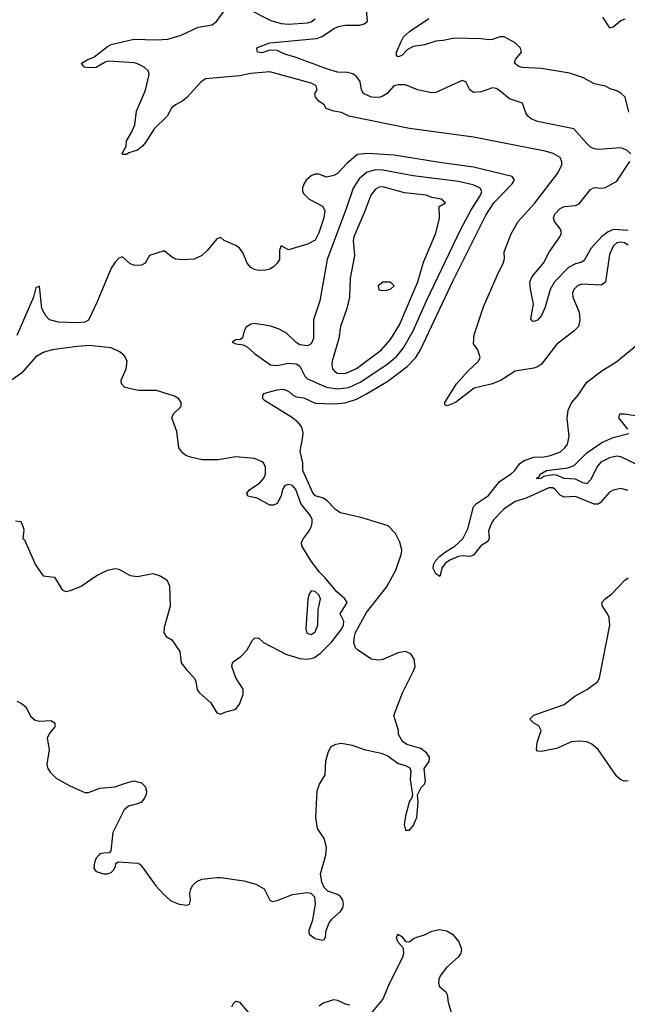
# Model space of a CAD drawing. Header units: inches. Extents: x 2001573 to 2220545, y 644482 to 846830.
# Tile 511 of 656: x 2123065 to 2126285, y 781598 to 786821. Entities that reach past the tile are written whole.
import ezdxf

# ---------------------------------------------------------------- set-up
doc = ezdxf.new("R2010")
doc.units = ezdxf.units.IN
doc.header["$MEASUREMENT"] = 0
doc.layers.add('C1728', color=7, linetype='Continuous')

msp = doc.modelspace()

# ---------------------------------------------------------------- linework, layer by layer
at = {"layer": 'C1728', "color": 5}
for points, elevation in [([(2126290, 785625.6), (2126270, 785637.3), (2126250, 785642), (2126230, 785637), (2126210, 785619.3), (2126190, 785576.2), (2126170, 785429.7), (2126147.2, 785412.8), (2126042.3, 785417.7), (2126020.4, 785410), (2126002.3, 785390), (2125994.9, 785370), (2125996.9, 785350), (2126029.2, 785270), (2126033.4, 785226.6), (2126026.2, 785193.8), (2126004.4, 785170), (2125910, 785099.1), (2125830, 784994.8), (2125810, 784980.2), (2125790, 784972.7), (2125690, 784957), (2125615.9, 784910), (2125571.1, 784890), (2125474, 784866), (2125373.8, 784790), (2125330, 784772.3), (2125318, 784778), (2125317.6, 784790), (2125380.3, 784890), (2125441.4, 784958.6), (2125497, 785010), (2125504.5, 785030), (2125492.3, 785070), (2125470, 785102), (2125473.3, 785150), (2125522.6, 785297.4), (2125594.8, 785465.2), (2125627.3, 785530), (2125633.6, 785553.6), (2125632.3, 785590), (2125670, 785686), (2125707.4, 785750), (2125793, 785847), (2125915.1, 786004.9), (2125937.8, 786050), (2125938.7, 786070), (2125929.1, 786090), (2125892.1, 786112.1), (2125850, 786124.3), (2125470, 786198.9), (2125130, 786244.3), (2124810, 786309.2), (2124770, 786329.8), (2124730, 786335.6), (2124689.2, 786350), (2124679, 786370), (2124649.5, 786389.5), (2124633.2, 786410), (2124629.2, 786430), (2124641.2, 786450), (2124636, 786470), (2124610, 786485.1), (2124390, 786545.4), (2124290, 786535.6), (2124230, 786522.8), (2124050, 786508.1), (2124024.1, 786490), (2123950, 786407.8), (2123930, 786391.2), (2123889.7, 786370.3), (2123870, 786351.7), (2123847.1, 786310), (2123777.2, 786242.8), (2123732.2, 786170), (2123715.1, 786150), (2123688.5, 786130), (2123644, 786116), (2123630, 786105.6), (2123610, 786106), (2123607.8, 786112.2), (2123629.4, 786150), (2123630, 786178), (2123657.8, 786222.2), (2123675.8, 786264.2), (2123684.3, 786335.7), (2123731.8, 786448.2), (2123751.1, 786530), (2123747.8, 786547.8), (2123725.2, 786570), (2123690, 786587.8), (2123671.9, 786591.9), (2123537.8, 786602.2), (2123521.9, 786598.1), (2123470, 786567.2), (2123430, 786565.3), (2123407.3, 786570), (2123393.2, 786590), (2123425.2, 786610), (2123457.3, 786622.7), (2123530, 786679.6), (2123550, 786690.2), (2123670, 786718.3), (2123790, 786715.1), (2123850, 786718.7), (2123921.2, 786738.8), (2124010, 786782.2), (2124085, 786795), (2124107.7, 786812.3), (2124150, 786870.3)], 280), ([(2124270, 786880.7), (2124396.5, 786816.5), (2124450, 786800.7), (2124490, 786797.9), (2124590, 786805), (2124609.9, 786810.1), (2124630, 786825.8)], 280), ([(2126304, 786110), (2126282.7, 786130), (2126250, 786142), (2126130, 786133.3), (2126110, 786135.5), (2126090, 786144.5), (2126070, 786163.8), (2126002.5, 786242.5), (2125810, 786281.6), (2125775, 786295), (2125758.4, 786310), (2125747.7, 786327.7), (2125730, 786378.9), (2125660.8, 786400.8), (2125610, 786444.6), (2125590, 786456.5), (2125570, 786459.2), (2125510, 786439.6), (2125470, 786435.3), (2125449.7, 786450), (2125430, 786492.3), (2125410, 786499.7), (2125270, 786434.6), (2125250, 786433.5), (2125172.7, 786450), (2125110, 786475.5), (2125070, 786476.5), (2125047, 786470), (2125011.6, 786430), (2124985.8, 786414.2), (2124970, 786409.1), (2124930, 786411.2), (2124886.8, 786430), (2124876.3, 786450), (2124870, 786494), (2124850, 786520.3), (2124830, 786533.7), (2124802, 786542), (2124750, 786543.9), (2124690, 786561), (2124530, 786621), (2124470, 786638.2), (2124430, 786658.4), (2124390, 786660.3), (2124350, 786645.6), (2124326, 786650), (2124322, 786670), (2124325.6, 786674.4), (2124390, 786698.4), (2124638.3, 786721.7), (2124668, 786732), (2124727.9, 786772.1), (2124755.3, 786784.7), (2124790, 786792.5), (2124867.3, 786792.7), (2124890, 786798.8), (2124907.7, 786812.3), (2124902.4, 786877.6)], 260), ([(2126293.6, 786330), (2126273.3, 786410), (2126250, 786432.3), (2126230, 786443.5), (2126194.2, 786454.2), (2126170, 786469.6), (2126110, 786481.6), (2126052.7, 786512.7), (2125978.2, 786538.2), (2125830, 786562.4), (2125728.1, 786568.1), (2125710, 786573.3), (2125687.3, 786590), (2125691.8, 786610), (2125725.1, 786650), (2125719.6, 786670), (2125690, 786698.3), (2125632.3, 786730), (2125610, 786730.8), (2125570, 786716.4), (2125550, 786714), (2125510, 786719.7), (2125370, 786724.2), (2125310, 786710.8), (2125270, 786707.6), (2125210, 786688.6), (2125150, 786679.8), (2125118.5, 786661.5), (2125090, 786632), (2125070, 786624.5), (2125062.7, 786630), (2125062.4, 786650), (2125087.9, 786710), (2125099.8, 786730), (2125130, 786759.4), (2125232.7, 786827.3)], 240), ([(2126154.3, 786834.3), (2126190, 786778.4), (2126210, 786784.2), (2126250, 786816.5), (2126273.2, 786826.8)], 240), ([(2123050, 783206), (2123074.2, 783194.2), (2123097, 783177), (2123124.2, 783124.2), (2123146, 783106), (2123170, 783099.5), (2123230, 783103), (2123251.8, 783091.8), (2123250.4, 783070), (2123223, 783037), (2123210.3, 783010), (2123220.7, 782950), (2123209.2, 782870), (2123213.4, 782850), (2123225.5, 782830), (2123257.5, 782797.5), (2123330, 782757.6), (2123410, 782722.3), (2123430, 782722.7), (2123490, 782745.2), (2123568.6, 782751.4), (2123630, 782774), (2123670, 782783.1), (2123710, 782774), (2123730, 782753.7), (2123737.5, 782730), (2123734.7, 782710), (2123725.3, 782690), (2123710, 782671.2), (2123690, 782661.1), (2123641, 782650), (2123619.1, 782630), (2123558, 782510), (2123548, 782412), (2123538.5, 782401.5), (2123510, 782400.9), (2123490, 782396), (2123484, 782390), (2123470, 782373.2), (2123460.5, 782350), (2123458, 782318), (2123470, 782302.8), (2123510, 782291), (2123530, 782291), (2123550, 782298), (2123562, 782310), (2123573.2, 782330), (2123574.6, 782345.4), (2123586, 782354), (2123690, 782347.3), (2123701.4, 782341.4), (2123719.9, 782319.9), (2123786.8, 782226.8), (2123824.4, 782184.4), (2123866.6, 782146.6), (2123910, 782129.2), (2123950, 782124.9), (2123964, 782130), (2123969.3, 782150), (2123966, 782186), (2123971.1, 782210), (2123982.6, 782230), (2124003, 782250), (2124030, 782261.3), (2124110, 782270.7), (2124130, 782271.4), (2124252.4, 782252.4), (2124316.2, 782236.2), (2124360.3, 782210), (2124390, 782150.5), (2124404.5, 782144.5), (2124430, 782149.2), (2124510, 782180.7), (2124590, 782190.7), (2124607.1, 782187.1), (2124627.5, 782167.5), (2124630.4, 782130.4), (2124616.2, 782043.8), (2124597.4, 781990), (2124598.4, 781970), (2124630, 781947.4), (2124670, 781938), (2124677.7, 781942.3), (2124685.4, 781954.6), (2124689.6, 781990), (2124705.1, 782030), (2124719.7, 782050), (2124764.7, 782090), (2124777.2, 782110), (2124781, 782130), (2124777.7, 782150), (2124765.1, 782170), (2124750, 782180.5), (2124698, 782198), (2124678, 782218), (2124665.4, 782245.4), (2124658.7, 782290), (2124687.7, 782390), (2124690.8, 782430), (2124677.7, 782477.7), (2124643.5, 782530), (2124634, 782590), (2124641, 782730), (2124654.1, 782765.9), (2124683.9, 782816.1), (2124687, 782890), (2124701.3, 782938.7), (2124714.8, 782965.2), (2124741.2, 782978.8), (2124770, 782983), (2124827.5, 782972.5), (2124890, 782950.4), (2124981, 782930), (2125016.1, 782916.1), (2125070, 782876.3), (2125110, 782864.9), (2125132.5, 782852.5), (2125137.5, 782837.5), (2125134.9, 782790), (2125146, 782710), (2125141, 782690), (2125130, 782675.3), (2125110, 782598), (2125103.1, 782550), (2125110, 782522.8), (2125130, 782521.6), (2125137.6, 782530), (2125150, 782545.5), (2125169.6, 782590), (2125176.9, 782670), (2125174, 782710), (2125192, 782748), (2125210, 782766.8), (2125216.3, 782783.7), (2125209.3, 782850), (2125234.2, 782885.8), (2125236, 782910), (2125222.7, 782930), (2125190, 782954.5), (2125116.4, 782976.4), (2125092.8, 782992.8), (2125072.3, 783030), (2125071.8, 783050), (2125047.8, 783130), (2125093.8, 783250), (2125154.5, 783370), (2125160.7, 783390), (2125155.1, 783430), (2125138, 783458), (2125109.8, 783469.8), (2125070, 783462.6), (2124990, 783427.2), (2124970, 783423.3), (2124930.1, 783429.9), (2124857.6, 783477.6), (2124844.7, 783490), (2124835.6, 783515.6), (2124838.5, 783550), (2124845.3, 783570), (2124903.1, 783676.9), (2125008.8, 783811.2), (2125058.2, 783901.8), (2125088.9, 783990), (2125089.3, 784010), (2125080.1, 784050), (2125056.6, 784096.6), (2125017.1, 784137.1), (2124879.7, 784179.7), (2124765.6, 784205.6), (2124740.5, 784220.5), (2124690, 784272.5), (2124670, 784285.2), (2124630, 784295.3), (2124615.8, 784315.8), (2124565, 784430), (2124566, 784470), (2124550.6, 784530), (2124566.2, 784610), (2124567.5, 784630), (2124559.5, 784659.5), (2124542.5, 784682.5), (2124510, 784709.2), (2124361.7, 784801.7), (2124352.7, 784810), (2124353.2, 784830), (2124361.2, 784838.8), (2124375.6, 784844.4), (2124430, 784858.6), (2124460.6, 784860.6), (2124490, 784851.7), (2124510, 784831.9), (2124530, 784820.2), (2124570, 784814.7), (2124630, 784787.1), (2124730, 784783.6), (2124790, 784789.7), (2124850, 784808.1), (2124903.1, 784836.9), (2125015.3, 784904.7), (2125117.8, 784982.2), (2125163.7, 785030), (2125189, 785070), (2125362.6, 785437.4), (2125534.9, 785785.1), (2125577.1, 785850), (2125675.8, 785950), (2125686.8, 785970), (2125674.7, 785990), (2125470, 786039.2), (2125290, 786063.2), (2125050, 786102.7), (2124907.7, 786112.3), (2124854.5, 786105.5), (2124800, 786060), (2124750, 786004.7), (2124730, 785994.5), (2124690, 785985.2), (2124650, 786002.7), (2124630, 786001.6), (2124610, 785993.5), (2124583.9, 785970), (2124570, 785949.5), (2124564.2, 785930), (2124564.2, 785910), (2124570, 785897), (2124598.3, 785870), (2124670, 785832.4), (2124682, 785810), (2124676.1, 785770), (2124649.4, 785690), (2124630, 785652.3), (2124589.8, 785629.8), (2124490, 785601.2), (2124450, 785622), (2124442, 785598), (2124440.9, 785550), (2124429.3, 785530), (2124409.2, 785510), (2124390, 785498.7), (2124370, 785492.1), (2124330, 785490.9), (2124310, 785496), (2124290, 785507.6), (2124271.2, 785530), (2124247.2, 785587.2), (2124230, 785609.8), (2124210, 785624.3), (2124149.2, 785650), (2124130, 785666), (2124110, 785658.4), (2124061, 785599), (2124030, 785571.2), (2123990, 785551.5), (2123930, 785547.6), (2123891.4, 785551.4), (2123870, 785562.9), (2123830, 785595.6), (2123752.4, 785570), (2123730, 785529.6), (2123710, 785519.6), (2123690, 785517.6), (2123670, 785518.4), (2123650, 785526.6), (2123610, 785562.9), (2123590, 785556.9), (2123570, 785536), (2123550, 785503.1), (2123475.9, 785324.1), (2123430, 785227.9), (2123410, 785216.5), (2123370, 785213.8), (2123270, 785216.2), (2123222.6, 785230), (2123202.7, 785250), (2123182.7, 785290), (2123170, 785408), (2123150, 785399), (2123138, 785350), (2123050, 785145.4)], 320), ([(2126290, 785702.3), (2126212.4, 785707.6), (2126183.5, 785696.5), (2126149.3, 785670.7), (2126093.2, 785610), (2126056.5, 785543.5), (2126044.8, 785535.2), (2126010, 785525.8), (2125972.9, 785507.1), (2125899.8, 785430), (2125876.1, 785390), (2125850, 785296.2), (2125830, 785251.8), (2125810, 785227.4), (2125790, 785219.6), (2125782, 785222), (2125774.5, 785234.5), (2125787.6, 785312.4), (2125771.5, 785391.5), (2125768.4, 785430), (2125781.5, 785458.5), (2125841.5, 785530), (2125871.7, 785588.3), (2125927.7, 785670), (2125936, 785690), (2125931.1, 785710), (2125899.8, 785750), (2125894.6, 785770), (2125901.7, 785790), (2125930, 785819.5), (2125950, 785830.6), (2126010, 785836.1), (2126030, 785845.3), (2126090, 785921.3), (2126110, 785930.4), (2126150, 785927.4), (2126170, 785930.4), (2126230, 785964.9), (2126299.3, 786070)], 260), ([(2126290, 784323), (2126250, 784334), (2126210, 784325.4), (2126190, 784315.1), (2126140.8, 784259.2), (2126130, 784251.4), (2126110, 784250.5), (2126010, 784291.7), (2125950, 784287.9), (2125930, 784299.8), (2125903.7, 784330), (2125890, 784337.2), (2125870, 784337.8), (2125750, 784283.5), (2125690, 784265.5), (2125630, 784224.4), (2125577.9, 784170), (2125564.8, 784150), (2125549.7, 784110), (2125553.1, 784070), (2125546.8, 784053.2), (2125509.5, 784030), (2125470, 783981.5), (2125450, 783973.1), (2125410, 783978.1), (2125390, 783974.4), (2125345.1, 783954.9), (2125321.4, 783938.6), (2125304.1, 783915.9), (2125291.5, 783868.5), (2125270, 783882.2), (2125255.8, 783910), (2125258.7, 783930), (2125268.2, 783950), (2125290, 783974.3), (2125320.8, 783999.2), (2125371.1, 784028.9), (2125413.2, 784066.8), (2125440.3, 784119.7), (2125470, 784237.9), (2125485.4, 784254.6), (2125550, 784296.8), (2125608.6, 784371.4), (2125670, 784412.6), (2125688.5, 784430), (2125714.4, 784465.6), (2125737.8, 784482.2), (2125790, 784501.2), (2125842.8, 784502.8), (2125878.7, 784510), (2125930.4, 784529.6), (2125954.2, 784550), (2125968.5, 784570), (2125976.9, 784610), (2125965.6, 784705.6), (2125971, 784750), (2125990, 784788.4), (2126024, 784830), (2126070, 784898.7), (2126150, 784958), (2126230, 785007.7), (2126383.9, 785136.1)], 280), ([(2123042.8, 784162.8), (2123070, 784158.8), (2123084, 784130), (2123086.4, 784113.6), (2123082, 784070), (2123090, 784062), (2123147.7, 783930), (2123190, 783870.8), (2123250, 783864), (2123290, 783797.3), (2123308.5, 783788.5), (2123333.7, 783793.7), (2123390, 783817), (2123470, 783870.4), (2123530, 783902), (2123570, 783910.6), (2123590, 783906.8), (2123650, 783872.7), (2123690, 783868.5), (2123770, 783882.8), (2123810, 783871.3), (2123844.7, 783850), (2123858, 783818), (2123862, 783710), (2123830, 783598), (2123828.8, 783568.8), (2123840.7, 783550), (2123871.9, 783531.9), (2123914, 783470), (2123920.7, 783410), (2123950.5, 783370), (2123990.3, 783330.3), (2123998.4, 783310), (2124006, 783266), (2124017.3, 783250), (2124078.3, 783198.3), (2124110, 783144), (2124130, 783137.3), (2124151.7, 783148.3), (2124210, 783164.4), (2124229.6, 783190), (2124250, 783242), (2124249.4, 783270), (2124209.7, 783329.7), (2124189.6, 783390), (2124192.7, 783407.3), (2124200.9, 783419.1), (2124237.2, 783442.8), (2124270, 783478), (2124299, 783530), (2124310, 783541), (2124330, 783542), (2124357.4, 783517.4), (2124475.7, 783455.7), (2124550, 783432.8), (2124590, 783429), (2124623.1, 783436.9), (2124659.8, 783460.2), (2124719.3, 783520.7), (2124772.8, 783590), (2124781, 783610), (2124782.4, 783630), (2124763.1, 783670), (2124800.3, 783730), (2124788.2, 783750), (2124746.2, 783786.2), (2124682.9, 783862.9), (2124654.3, 783890), (2124610, 783949.7), (2124560.3, 784030), (2124559.2, 784050), (2124568.5, 784070), (2124595.9, 784104.1), (2124608.9, 784130), (2124615.3, 784150), (2124614.8, 784170), (2124605.6, 784190), (2124555.2, 784255.2), (2124527.7, 784330), (2124510, 784350.3), (2124490, 784355), (2124470.1, 784349.9), (2124458, 784330), (2124450, 784296), (2124430, 784254.5), (2124410, 784245.6), (2124390, 784245.4), (2124322.7, 784282.7), (2124274.6, 784294.6), (2124269, 784309), (2124283.7, 784330), (2124336.6, 784363.4), (2124359.2, 784390), (2124366.8, 784410), (2124367, 784447), (2124357.2, 784470), (2124350, 784475.5), (2124310, 784493.4), (2124210, 784503.1), (2124114.3, 784485.7), (2124030, 784486.1), (2123970, 784500.7), (2123945.8, 784510), (2123930, 784522.2), (2123908.2, 784550), (2123896.8, 784636.8), (2123871.8, 784710), (2123879.5, 784730), (2123919.7, 784770), (2123920.5, 784790), (2123916.6, 784796.6), (2123907.8, 784810), (2123884.9, 784824.9), (2123790, 784855), (2123694.6, 784854.6), (2123621.2, 784870), (2123605.1, 784890), (2123602.9, 784910), (2123629.5, 784970), (2123633.6, 785010), (2123619.3, 785039.3), (2123597.5, 785057.5), (2123550, 785080.4), (2123432.2, 785092.2), (2123370, 785088.2), (2123236, 785070), (2123190, 785055.1), (2123150, 785032.4), (2123074.1, 784946), (2123002.8, 784897.2)], 340), ([(2126287.2, 784650), (2126241.1, 784710), (2126246, 784730), (2126270, 784731.3), (2126350, 784718.6)], 260), ([(2126350, 784454.9), (2126250, 784502.2), (2126230, 784506.8), (2126190, 784497.3), (2126145.5, 784474.4), (2126127.7, 784452.3), (2126090, 784379.8), (2126070, 784359.6), (2126050, 784364.2), (2126010, 784383.7), (2125950, 784386.9), (2125910, 784404.5), (2125890, 784407), (2125842.6, 784397.4), (2125827.6, 784387.6), (2125806.3, 784386.3), (2125805.1, 784390), (2125819.8, 784400.2), (2125823.1, 784410), (2125856.9, 784430), (2125970, 784444), (2126003.6, 784456.4), (2126070, 784522.9), (2126150, 784577.9), (2126210, 784605.4), (2126293.2, 784626.8)], 260), ([(2126290, 782784.4), (2126270, 782781.7), (2126250, 782788.4), (2126230, 782806.9), (2126129.9, 782949.9), (2126097.9, 782977.9), (2126070, 782989.8), (2126030, 782994.5), (2125990, 782991), (2125910, 782954.5), (2125830, 782939.1), (2125810, 782940.7), (2125803.5, 782950), (2125806.6, 782986.6), (2125828.9, 783050), (2125815.9, 783075.9), (2125789.6, 783090), (2125768, 783110), (2125790, 783131.7), (2125950.9, 783189.1), (2126007.3, 783232.7), (2126074, 783270), (2126128.6, 783311.4), (2126137.4, 783330), (2126192.7, 783610), (2126189, 783650), (2126181, 783670), (2126154.2, 783710), (2126150.8, 783730), (2126168.4, 783750), (2126203.6, 783776.4), (2126272.4, 783847.6), (2126290, 783859.8)], 280), ([(2124928, 781550), (2124990, 781623), (2125020.7, 781699.3), (2125095.1, 781850), (2125100.5, 781870), (2125099.3, 781890), (2125097.5, 781897.5), (2125068.7, 781930), (2125062.6, 781950), (2125069.5, 781970), (2125090, 781957.1), (2125110, 781930.7), (2125130, 781930.5), (2125152.2, 781947.8), (2125170, 781955.3), (2125210, 781967.2), (2125250, 781986), (2125290, 781994.3), (2125327.8, 781987.8), (2125358.4, 781970), (2125393.1, 781930), (2125407, 781890), (2125403.1, 781870), (2125390.4, 781850), (2125326.7, 781793.3), (2125293.6, 781750), (2125285.4, 781730), (2125283.9, 781710), (2125290, 781693.4), (2125323.8, 781663.8), (2125330.2, 781650.2), (2125335.6, 781610), (2125359.5, 781530)], 280), ([(2124190, 781584.7), (2124197.3, 781602.7), (2124210, 781614.4), (2124230, 781609.1), (2124290, 781539.2)], 280), ([(2124652.4, 781590), (2124670, 781604.7), (2124730, 781623.2), (2124750, 781621.1), (2124790, 781600.9), (2124815.2, 781595.2)], 280)]:
    msp.add_lwpolyline(points, dxfattribs=dict(at, elevation=elevation))
for points, elevation in [([(2124950, 786024.7), (2124902.7, 786010), (2124863.6, 785976.4), (2124831.5, 785928.5), (2124797.3, 785822.7), (2124693.6, 785550), (2124655.1, 785330), (2124622.5, 785230), (2124621.5, 785130), (2124610, 785102), (2124590, 785092), (2124550, 785097.2), (2124530, 785109), (2124479.2, 785159.2), (2124440, 785180), (2124395.5, 785195.5), (2124310, 785209.9), (2124290, 785207), (2124265.3, 785190), (2124253.7, 785170), (2124246, 785134), (2124235.9, 785124.1), (2124210, 785122.7), (2124191, 785110), (2124210, 785101.6), (2124250, 785096), (2124270, 785086), (2124308.5, 785050), (2124394.8, 784990), (2124430, 784986.5), (2124490, 784999.5), (2124530, 784995.5), (2124550, 784983), (2124575.9, 784930), (2124590, 784915.9), (2124690, 784871.6), (2124750, 784863.3), (2124810, 784869.7), (2124870, 784899.2), (2125010, 784991.5), (2125063.4, 785036.6), (2125098.8, 785081.2), (2125149.7, 785170.3), (2125220.2, 785330), (2125402.6, 785710), (2125455.1, 785810), (2125506.8, 785890), (2125514.3, 785910), (2125503.9, 785930), (2125465.9, 785945.9), (2125390, 785962.9), (2125150, 785993.8), (2124990, 786023.9)], 340), ([(2124990, 785934), (2124970, 785932.7), (2124950, 785923.2), (2124925.1, 785890), (2124894.9, 785805.1), (2124836, 785670), (2124832.9, 785650), (2124839.5, 785570), (2124817.1, 785450), (2124812.3, 785350), (2124798, 785290), (2124765.4, 785194.6), (2124756.5, 785130), (2124720.1, 785010), (2124718.3, 784990), (2124722.7, 784970), (2124734.5, 784954.5), (2124750, 784945.7), (2124790, 784945.4), (2124850, 784971.9), (2124982.1, 785070), (2125030, 785124.2), (2125078.1, 785201.9), (2125174.5, 785430), (2125205, 785535), (2125269.6, 785689.6), (2125289.3, 785769.3), (2125288, 785830), (2125322, 785850), (2125299, 785870), (2125250, 785878.5), (2125219.3, 785890), (2125103.7, 785903.7)], 360), ([(2125030, 785428.7), (2124990, 785428.7), (2124964.7, 785410), (2124967.7, 785387.7), (2124990, 785384), (2125010, 785387.3), (2125030, 785391.3), (2125048.7, 785410)], 380), ([(2124610, 783790.8), (2124597.5, 783770), (2124592.3, 783747.7), (2124580.7, 783590), (2124586.3, 783566.3), (2124610, 783559.7), (2124630, 783574), (2124645.7, 783610), (2124646.7, 783690), (2124658.9, 783750), (2124650, 783771.3), (2124630, 783788.7)], 360)]:
    msp.add_lwpolyline(points, close=True, dxfattribs=dict(at, elevation=elevation))

doc.saveas('drawing.dxf')
